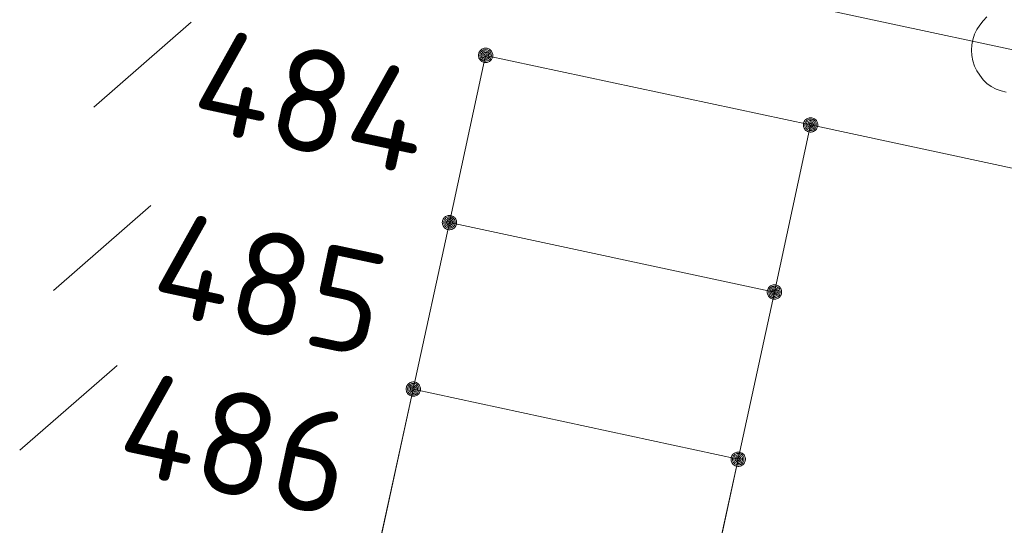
# Model space of a CAD drawing. Header units: metres. Extents: x 3425540 to 3446143, y 5432760 to 5444637.
# Tile 699 of 717: x 3445057 to 3445074, y 5435711 to 5435720. Entities that reach past the tile are written whole.
import ezdxf

# ---------------------------------------------------------------- set-up
doc = ezdxf.new("R2010")
doc.units = ezdxf.units.M
doc.layers.add('B_Bestand', color=9, linetype='Continuous', lineweight=18)
doc.layers.add('B_Flurgrenzen', color=9, linetype='Continuous', lineweight=18)
doc.styles.get("Standard").update_dxf_attribs({"font": 'isocpeur.ttf'})

msp = doc.modelspace()

# ---------------------------------------------------------------- linework, layer by layer
at = {"layer": 'B_Bestand'}
for points in [[(3445069.88, 5435714.929), (3445070.51, 5435717.839), (3445064.85, 5435719.049), (3445064.22, 5435716.139)], [(3445063.59, 5435713.239), (3445064.22, 5435716.139), (3445069.88, 5435714.929), (3445069.25, 5435712.019)], [(3445068.61, 5435709.099), (3445069.25, 5435712.019), (3445063.59, 5435713.239), (3445062.95, 5435710.319), (3445068.61, 5435709.099)]]:
    msp.add_lwpolyline(points, dxfattribs=at)
at = {"layer": 'B_Flurgrenzen'}
for p, q in [((3445061.1, 5435721.919), (3445074.06, 5435719.139)), ((3445058.026, 5435718.146), (3445059.723, 5435719.625)), ((3445064.22, 5435716.139), (3445064.85, 5435719.049)), ((3445064.85, 5435719.049), (3445070.51, 5435717.839)), ((3445069.88, 5435714.929), (3445070.51, 5435717.839)), ((3445070.51, 5435717.839), (3445078.35, 5435716.159)), ((3445057.323, 5435714.956), (3445059.02, 5435716.434)), ((3445063.59, 5435713.239), (3445064.22, 5435716.139)), ((3445064.22, 5435716.139), (3445069.88, 5435714.929)), ((3445069.25, 5435712.019), (3445069.88, 5435714.929)), ((3445056.734, 5435712.174), (3445058.431, 5435713.652)), ((3445062.95, 5435710.319), (3445063.59, 5435713.239)), ((3445063.59, 5435713.239), (3445069.25, 5435712.019)), ((3445068.61, 5435709.099), (3445069.25, 5435712.019))]:
    msp.add_line(p, q, dxfattribs=at)
for points in [[(3445073.582, 5435719.718), (3445073.517, 5435719.653), (3445073.458, 5435719.576), (3445073.404, 5435719.499), (3445073.363, 5435719.417), (3445073.334, 5435719.322), (3445073.316, 5435719.233), (3445073.31, 5435719.139), (3445073.316, 5435719.045), (3445073.334, 5435718.956), (3445073.363, 5435718.861), (3445073.404, 5435718.779), (3445073.458, 5435718.702), (3445073.517, 5435718.625), (3445073.582, 5435718.56), (3445073.658, 5435718.507), (3445073.741, 5435718.46), (3445073.83, 5435718.43), (3445073.918, 5435718.407)], [(3445064.975, 5435719.049), (3445064.974, 5435719.065), (3445064.971, 5435719.08), (3445064.966, 5435719.095), (3445064.959, 5435719.109), (3445064.951, 5435719.123), (3445064.942, 5435719.135), (3445064.93, 5435719.145), (3445064.917, 5435719.154), (3445064.903, 5435719.162), (3445064.888, 5435719.168), (3445064.874, 5435719.172), (3445064.858, 5435719.174), (3445064.842, 5435719.174), (3445064.826, 5435719.172), (3445064.812, 5435719.168), (3445064.797, 5435719.162), (3445064.783, 5435719.154), (3445064.77, 5435719.145), (3445064.758, 5435719.135), (3445064.749, 5435719.123), (3445064.741, 5435719.109), (3445064.734, 5435719.095), (3445064.729, 5435719.08), (3445064.726, 5435719.065), (3445064.725, 5435719.049), (3445064.726, 5435719.033), (3445064.729, 5435719.018), (3445064.734, 5435719.003), (3445064.741, 5435718.989), (3445064.749, 5435718.975), (3445064.758, 5435718.963), (3445064.77, 5435718.953), (3445064.783, 5435718.944), (3445064.797, 5435718.936), (3445064.812, 5435718.93), (3445064.826, 5435718.926), (3445064.842, 5435718.924), (3445064.858, 5435718.924), (3445064.874, 5435718.926), (3445064.888, 5435718.93), (3445064.903, 5435718.936), (3445064.917, 5435718.944), (3445064.93, 5435718.953), (3445064.942, 5435718.963), (3445064.951, 5435718.975), (3445064.959, 5435718.989), (3445064.966, 5435719.003), (3445064.971, 5435719.018), (3445064.974, 5435719.033), (3445064.975, 5435719.049)], [(3445064.95, 5435719.049), (3445064.949, 5435719.063), (3445064.946, 5435719.077), (3445064.942, 5435719.089), (3445064.936, 5435719.102), (3445064.927, 5435719.114), (3445064.917, 5435719.124), (3445064.906, 5435719.133), (3445064.894, 5435719.14), (3445064.881, 5435719.144), (3445064.868, 5435719.147), (3445064.854, 5435719.149), (3445064.839, 5435719.148), (3445064.825, 5435719.146), (3445064.813, 5435719.143), (3445064.8, 5435719.136), (3445064.788, 5435719.128), (3445064.778, 5435719.119), (3445064.768, 5435719.108), (3445064.761, 5435719.096), (3445064.756, 5435719.083), (3445064.752, 5435719.07), (3445064.75, 5435719.056), (3445064.75, 5435719.042), (3445064.752, 5435719.028), (3445064.756, 5435719.015), (3445064.761, 5435719.002), (3445064.768, 5435718.99), (3445064.778, 5435718.979), (3445064.788, 5435718.97), (3445064.8, 5435718.962), (3445064.813, 5435718.955), (3445064.825, 5435718.952), (3445064.839, 5435718.95), (3445064.854, 5435718.949), (3445064.868, 5435718.951), (3445064.881, 5435718.954), (3445064.894, 5435718.958), (3445064.906, 5435718.965), (3445064.917, 5435718.974), (3445064.927, 5435718.984), (3445064.936, 5435718.996), (3445064.942, 5435719.009), (3445064.946, 5435719.021), (3445064.949, 5435719.035), (3445064.95, 5435719.049)], [(3445064.926, 5435719.049), (3445064.925, 5435719.061), (3445064.922, 5435719.073), (3445064.917, 5435719.084), (3445064.911, 5435719.094), (3445064.902, 5435719.104), (3445064.893, 5435719.111), (3445064.882, 5435719.118), (3445064.871, 5435719.122), (3445064.859, 5435719.124), (3445064.847, 5435719.125), (3445064.835, 5435719.123), (3445064.823, 5435719.12), (3445064.813, 5435719.115), (3445064.802, 5435719.108), (3445064.793, 5435719.099), (3445064.786, 5435719.089), (3445064.78, 5435719.079), (3445064.776, 5435719.067), (3445064.774, 5435719.055), (3445064.774, 5435719.043), (3445064.776, 5435719.031), (3445064.78, 5435719.019), (3445064.786, 5435719.009), (3445064.793, 5435718.999), (3445064.802, 5435718.99), (3445064.812, 5435718.983), (3445064.823, 5435718.978), (3445064.835, 5435718.975), (3445064.847, 5435718.973), (3445064.859, 5435718.974), (3445064.871, 5435718.976), (3445064.882, 5435718.98), (3445064.893, 5435718.987), (3445064.902, 5435718.994), (3445064.911, 5435719.004), (3445064.917, 5435719.014), (3445064.922, 5435719.025), (3445064.925, 5435719.037), (3445064.926, 5435719.049)], [(3445064.901, 5435719.049), (3445064.9, 5435719.059), (3445064.897, 5435719.069), (3445064.892, 5435719.078), (3445064.886, 5435719.085), (3445064.879, 5435719.091), (3445064.87, 5435719.096), (3445064.86, 5435719.099), (3445064.85, 5435719.1), (3445064.84, 5435719.099), (3445064.83, 5435719.096), (3445064.821, 5435719.091), (3445064.814, 5435719.085), (3445064.808, 5435719.078), (3445064.803, 5435719.069), (3445064.8, 5435719.059), (3445064.799, 5435719.049), (3445064.8, 5435719.039), (3445064.803, 5435719.029), (3445064.808, 5435719.02), (3445064.814, 5435719.013), (3445064.821, 5435719.007), (3445064.83, 5435719.002), (3445064.84, 5435718.999), (3445064.85, 5435718.998), (3445064.86, 5435718.999), (3445064.87, 5435719.002), (3445064.879, 5435719.007), (3445064.886, 5435719.013), (3445064.892, 5435719.02), (3445064.897, 5435719.029), (3445064.9, 5435719.039), (3445064.901, 5435719.049)], [(3445064.877, 5435719.049), (3445064.876, 5435719.056), (3445064.873, 5435719.063), (3445064.868, 5435719.069), (3445064.862, 5435719.073), (3445064.855, 5435719.075), (3445064.848, 5435719.076), (3445064.841, 5435719.074), (3445064.834, 5435719.071), (3445064.829, 5435719.066), (3445064.825, 5435719.06), (3445064.823, 5435719.053), (3445064.823, 5435719.045), (3445064.825, 5435719.038), (3445064.829, 5435719.032), (3445064.834, 5435719.027), (3445064.841, 5435719.024), (3445064.848, 5435719.022), (3445064.855, 5435719.023), (3445064.862, 5435719.025), (3445064.868, 5435719.029), (3445064.873, 5435719.035), (3445064.876, 5435719.042), (3445064.877, 5435719.049)], [(3445070.635, 5435717.839), (3445070.634, 5435717.855), (3445070.631, 5435717.87), (3445070.626, 5435717.885), (3445070.619, 5435717.899), (3445070.611, 5435717.913), (3445070.602, 5435717.925), (3445070.59, 5435717.935), (3445070.577, 5435717.944), (3445070.563, 5435717.952), (3445070.548, 5435717.958), (3445070.534, 5435717.962), (3445070.518, 5435717.964), (3445070.502, 5435717.964), (3445070.486, 5435717.962), (3445070.472, 5435717.958), (3445070.457, 5435717.952), (3445070.443, 5435717.944), (3445070.43, 5435717.935), (3445070.418, 5435717.925), (3445070.409, 5435717.913), (3445070.401, 5435717.899), (3445070.394, 5435717.885), (3445070.389, 5435717.87), (3445070.386, 5435717.855), (3445070.385, 5435717.839), (3445070.386, 5435717.823), (3445070.389, 5435717.808), (3445070.394, 5435717.793), (3445070.401, 5435717.779), (3445070.409, 5435717.765), (3445070.418, 5435717.753), (3445070.43, 5435717.743), (3445070.443, 5435717.734), (3445070.457, 5435717.726), (3445070.472, 5435717.72), (3445070.486, 5435717.716), (3445070.502, 5435717.714), (3445070.518, 5435717.714), (3445070.534, 5435717.716), (3445070.548, 5435717.72), (3445070.563, 5435717.726), (3445070.577, 5435717.734), (3445070.59, 5435717.743), (3445070.602, 5435717.753), (3445070.611, 5435717.765), (3445070.619, 5435717.779), (3445070.626, 5435717.793), (3445070.631, 5435717.808), (3445070.634, 5435717.823), (3445070.635, 5435717.839)], [(3445070.61, 5435717.839), (3445070.609, 5435717.853), (3445070.606, 5435717.867), (3445070.602, 5435717.879), (3445070.596, 5435717.892), (3445070.587, 5435717.904), (3445070.577, 5435717.914), (3445070.566, 5435717.923), (3445070.554, 5435717.93), (3445070.541, 5435717.934), (3445070.528, 5435717.937), (3445070.514, 5435717.939), (3445070.499, 5435717.938), (3445070.485, 5435717.936), (3445070.473, 5435717.933), (3445070.46, 5435717.926), (3445070.448, 5435717.918), (3445070.438, 5435717.909), (3445070.428, 5435717.898), (3445070.421, 5435717.886), (3445070.416, 5435717.873), (3445070.412, 5435717.86), (3445070.41, 5435717.846), (3445070.41, 5435717.832), (3445070.412, 5435717.818), (3445070.416, 5435717.805), (3445070.421, 5435717.792), (3445070.428, 5435717.78), (3445070.438, 5435717.769), (3445070.448, 5435717.76), (3445070.46, 5435717.752), (3445070.473, 5435717.745), (3445070.485, 5435717.742), (3445070.499, 5435717.74), (3445070.514, 5435717.739), (3445070.528, 5435717.741), (3445070.541, 5435717.744), (3445070.554, 5435717.748), (3445070.566, 5435717.755), (3445070.577, 5435717.764), (3445070.587, 5435717.774), (3445070.596, 5435717.786), (3445070.602, 5435717.799), (3445070.606, 5435717.811), (3445070.609, 5435717.825), (3445070.61, 5435717.839)], [(3445070.586, 5435717.839), (3445070.585, 5435717.851), (3445070.582, 5435717.863), (3445070.577, 5435717.874), (3445070.571, 5435717.884), (3445070.562, 5435717.894), (3445070.553, 5435717.901), (3445070.542, 5435717.908), (3445070.531, 5435717.912), (3445070.519, 5435717.914), (3445070.507, 5435717.915), (3445070.495, 5435717.913), (3445070.483, 5435717.91), (3445070.473, 5435717.905), (3445070.462, 5435717.898), (3445070.453, 5435717.889), (3445070.446, 5435717.879), (3445070.44, 5435717.869), (3445070.436, 5435717.857), (3445070.434, 5435717.845), (3445070.434, 5435717.833), (3445070.436, 5435717.821), (3445070.44, 5435717.809), (3445070.446, 5435717.799), (3445070.453, 5435717.789), (3445070.462, 5435717.78), (3445070.472, 5435717.773), (3445070.483, 5435717.768), (3445070.495, 5435717.765), (3445070.507, 5435717.763), (3445070.519, 5435717.764), (3445070.531, 5435717.766), (3445070.542, 5435717.77), (3445070.553, 5435717.777), (3445070.562, 5435717.784), (3445070.571, 5435717.794), (3445070.577, 5435717.804), (3445070.582, 5435717.815), (3445070.585, 5435717.827), (3445070.586, 5435717.839)], [(3445070.561, 5435717.839), (3445070.56, 5435717.849), (3445070.557, 5435717.859), (3445070.552, 5435717.868), (3445070.546, 5435717.875), (3445070.539, 5435717.881), (3445070.53, 5435717.886), (3445070.52, 5435717.889), (3445070.51, 5435717.89), (3445070.5, 5435717.889), (3445070.49, 5435717.886), (3445070.481, 5435717.881), (3445070.474, 5435717.875), (3445070.468, 5435717.868), (3445070.463, 5435717.859), (3445070.46, 5435717.849), (3445070.459, 5435717.839), (3445070.46, 5435717.829), (3445070.463, 5435717.819), (3445070.468, 5435717.81), (3445070.474, 5435717.803), (3445070.481, 5435717.797), (3445070.49, 5435717.792), (3445070.5, 5435717.789), (3445070.51, 5435717.788), (3445070.52, 5435717.789), (3445070.53, 5435717.792), (3445070.539, 5435717.797), (3445070.546, 5435717.803), (3445070.552, 5435717.81), (3445070.557, 5435717.819), (3445070.56, 5435717.829), (3445070.561, 5435717.839)], [(3445070.537, 5435717.839), (3445070.536, 5435717.846), (3445070.533, 5435717.853), (3445070.528, 5435717.859), (3445070.522, 5435717.863), (3445070.515, 5435717.865), (3445070.508, 5435717.866), (3445070.501, 5435717.864), (3445070.494, 5435717.861), (3445070.489, 5435717.856), (3445070.485, 5435717.85), (3445070.483, 5435717.843), (3445070.483, 5435717.835), (3445070.485, 5435717.828), (3445070.489, 5435717.822), (3445070.494, 5435717.817), (3445070.501, 5435717.814), (3445070.508, 5435717.812), (3445070.515, 5435717.813), (3445070.522, 5435717.815), (3445070.528, 5435717.819), (3445070.533, 5435717.825), (3445070.536, 5435717.832), (3445070.537, 5435717.839)], [(3445064.345, 5435716.139), (3445064.344, 5435716.155), (3445064.341, 5435716.17), (3445064.336, 5435716.185), (3445064.329, 5435716.199), (3445064.321, 5435716.213), (3445064.312, 5435716.225), (3445064.3, 5435716.235), (3445064.287, 5435716.244), (3445064.273, 5435716.252), (3445064.258, 5435716.258), (3445064.244, 5435716.262), (3445064.228, 5435716.264), (3445064.212, 5435716.264), (3445064.196, 5435716.262), (3445064.182, 5435716.258), (3445064.167, 5435716.252), (3445064.153, 5435716.244), (3445064.14, 5435716.235), (3445064.128, 5435716.225), (3445064.119, 5435716.213), (3445064.111, 5435716.199), (3445064.104, 5435716.185), (3445064.099, 5435716.17), (3445064.096, 5435716.155), (3445064.095, 5435716.139), (3445064.096, 5435716.123), (3445064.099, 5435716.108), (3445064.104, 5435716.093), (3445064.111, 5435716.079), (3445064.119, 5435716.065), (3445064.128, 5435716.053), (3445064.14, 5435716.043), (3445064.153, 5435716.034), (3445064.167, 5435716.026), (3445064.182, 5435716.02), (3445064.196, 5435716.016), (3445064.212, 5435716.014), (3445064.228, 5435716.014), (3445064.244, 5435716.016), (3445064.258, 5435716.02), (3445064.273, 5435716.026), (3445064.287, 5435716.034), (3445064.3, 5435716.043), (3445064.312, 5435716.053), (3445064.321, 5435716.065), (3445064.329, 5435716.079), (3445064.336, 5435716.093), (3445064.341, 5435716.108), (3445064.344, 5435716.123), (3445064.345, 5435716.139)], [(3445064.32, 5435716.139), (3445064.319, 5435716.153), (3445064.316, 5435716.167), (3445064.312, 5435716.179), (3445064.306, 5435716.192), (3445064.297, 5435716.204), (3445064.287, 5435716.214), (3445064.276, 5435716.223), (3445064.264, 5435716.23), (3445064.251, 5435716.234), (3445064.238, 5435716.237), (3445064.224, 5435716.239), (3445064.209, 5435716.238), (3445064.195, 5435716.236), (3445064.183, 5435716.233), (3445064.17, 5435716.226), (3445064.158, 5435716.218), (3445064.148, 5435716.209), (3445064.138, 5435716.198), (3445064.131, 5435716.186), (3445064.126, 5435716.173), (3445064.122, 5435716.16), (3445064.12, 5435716.146), (3445064.12, 5435716.132), (3445064.122, 5435716.118), (3445064.126, 5435716.105), (3445064.131, 5435716.092), (3445064.138, 5435716.08), (3445064.148, 5435716.069), (3445064.158, 5435716.06), (3445064.17, 5435716.052), (3445064.183, 5435716.045), (3445064.195, 5435716.042), (3445064.209, 5435716.04), (3445064.224, 5435716.039), (3445064.238, 5435716.041), (3445064.251, 5435716.044), (3445064.264, 5435716.048), (3445064.276, 5435716.055), (3445064.287, 5435716.064), (3445064.297, 5435716.074), (3445064.306, 5435716.086), (3445064.312, 5435716.099), (3445064.316, 5435716.111), (3445064.319, 5435716.125), (3445064.32, 5435716.139)], [(3445064.296, 5435716.139), (3445064.295, 5435716.151), (3445064.292, 5435716.163), (3445064.287, 5435716.174), (3445064.281, 5435716.184), (3445064.272, 5435716.194), (3445064.263, 5435716.201), (3445064.252, 5435716.208), (3445064.241, 5435716.212), (3445064.229, 5435716.214), (3445064.217, 5435716.215), (3445064.205, 5435716.213), (3445064.193, 5435716.21), (3445064.183, 5435716.205), (3445064.172, 5435716.198), (3445064.163, 5435716.189), (3445064.156, 5435716.179), (3445064.15, 5435716.169), (3445064.146, 5435716.157), (3445064.144, 5435716.145), (3445064.144, 5435716.133), (3445064.146, 5435716.121), (3445064.15, 5435716.109), (3445064.156, 5435716.099), (3445064.163, 5435716.089), (3445064.172, 5435716.08), (3445064.182, 5435716.073), (3445064.193, 5435716.068), (3445064.205, 5435716.065), (3445064.217, 5435716.063), (3445064.229, 5435716.064), (3445064.241, 5435716.066), (3445064.252, 5435716.07), (3445064.263, 5435716.077), (3445064.272, 5435716.084), (3445064.281, 5435716.094), (3445064.287, 5435716.104), (3445064.292, 5435716.115), (3445064.295, 5435716.127), (3445064.296, 5435716.139)], [(3445064.271, 5435716.139), (3445064.27, 5435716.149), (3445064.267, 5435716.159), (3445064.262, 5435716.168), (3445064.256, 5435716.175), (3445064.249, 5435716.181), (3445064.24, 5435716.186), (3445064.23, 5435716.189), (3445064.22, 5435716.19), (3445064.21, 5435716.189), (3445064.2, 5435716.186), (3445064.191, 5435716.181), (3445064.184, 5435716.175), (3445064.178, 5435716.168), (3445064.173, 5435716.159), (3445064.17, 5435716.149), (3445064.169, 5435716.139), (3445064.17, 5435716.129), (3445064.173, 5435716.119), (3445064.178, 5435716.11), (3445064.184, 5435716.103), (3445064.191, 5435716.097), (3445064.2, 5435716.092), (3445064.21, 5435716.089), (3445064.22, 5435716.088), (3445064.23, 5435716.089), (3445064.24, 5435716.092), (3445064.249, 5435716.097), (3445064.256, 5435716.103), (3445064.262, 5435716.11), (3445064.267, 5435716.119), (3445064.27, 5435716.129), (3445064.271, 5435716.139)], [(3445064.247, 5435716.139), (3445064.246, 5435716.146), (3445064.243, 5435716.153), (3445064.238, 5435716.159), (3445064.232, 5435716.163), (3445064.225, 5435716.165), (3445064.218, 5435716.166), (3445064.211, 5435716.164), (3445064.204, 5435716.161), (3445064.199, 5435716.156), (3445064.195, 5435716.15), (3445064.193, 5435716.143), (3445064.193, 5435716.135), (3445064.195, 5435716.128), (3445064.199, 5435716.122), (3445064.204, 5435716.117), (3445064.211, 5435716.114), (3445064.218, 5435716.112), (3445064.225, 5435716.113), (3445064.232, 5435716.115), (3445064.238, 5435716.119), (3445064.243, 5435716.125), (3445064.246, 5435716.132), (3445064.247, 5435716.139)], [(3445070.005, 5435714.929), (3445070.004, 5435714.945), (3445070.001, 5435714.96), (3445069.996, 5435714.975), (3445069.989, 5435714.989), (3445069.981, 5435715.003), (3445069.972, 5435715.015), (3445069.96, 5435715.025), (3445069.947, 5435715.034), (3445069.933, 5435715.042), (3445069.918, 5435715.048), (3445069.904, 5435715.052), (3445069.888, 5435715.054), (3445069.872, 5435715.054), (3445069.856, 5435715.052), (3445069.842, 5435715.048), (3445069.827, 5435715.042), (3445069.813, 5435715.034), (3445069.8, 5435715.025), (3445069.788, 5435715.015), (3445069.779, 5435715.003), (3445069.771, 5435714.989), (3445069.764, 5435714.975), (3445069.759, 5435714.96), (3445069.756, 5435714.945), (3445069.755, 5435714.929), (3445069.756, 5435714.913), (3445069.759, 5435714.898), (3445069.764, 5435714.883), (3445069.771, 5435714.869), (3445069.779, 5435714.855), (3445069.788, 5435714.843), (3445069.8, 5435714.833), (3445069.813, 5435714.824), (3445069.827, 5435714.816), (3445069.842, 5435714.81), (3445069.856, 5435714.806), (3445069.872, 5435714.804), (3445069.888, 5435714.804), (3445069.904, 5435714.806), (3445069.918, 5435714.81), (3445069.933, 5435714.816), (3445069.947, 5435714.824), (3445069.96, 5435714.833), (3445069.972, 5435714.843), (3445069.981, 5435714.855), (3445069.989, 5435714.869), (3445069.996, 5435714.883), (3445070.001, 5435714.898), (3445070.004, 5435714.913), (3445070.005, 5435714.929)], [(3445069.98, 5435714.929), (3445069.979, 5435714.943), (3445069.976, 5435714.957), (3445069.972, 5435714.969), (3445069.966, 5435714.982), (3445069.957, 5435714.994), (3445069.947, 5435715.004), (3445069.936, 5435715.013), (3445069.924, 5435715.02), (3445069.911, 5435715.024), (3445069.898, 5435715.027), (3445069.884, 5435715.029), (3445069.869, 5435715.028), (3445069.855, 5435715.026), (3445069.843, 5435715.023), (3445069.83, 5435715.016), (3445069.818, 5435715.008), (3445069.808, 5435714.999), (3445069.798, 5435714.988), (3445069.791, 5435714.976), (3445069.786, 5435714.963), (3445069.782, 5435714.95), (3445069.78, 5435714.936), (3445069.78, 5435714.922), (3445069.782, 5435714.908), (3445069.786, 5435714.895), (3445069.791, 5435714.882), (3445069.798, 5435714.87), (3445069.808, 5435714.859), (3445069.818, 5435714.85), (3445069.83, 5435714.842), (3445069.843, 5435714.835), (3445069.855, 5435714.832), (3445069.869, 5435714.83), (3445069.884, 5435714.829), (3445069.898, 5435714.831), (3445069.911, 5435714.834), (3445069.924, 5435714.838), (3445069.936, 5435714.845), (3445069.947, 5435714.854), (3445069.957, 5435714.864), (3445069.966, 5435714.876), (3445069.972, 5435714.889), (3445069.976, 5435714.901), (3445069.979, 5435714.915), (3445069.98, 5435714.929)], [(3445069.956, 5435714.929), (3445069.955, 5435714.941), (3445069.952, 5435714.953), (3445069.947, 5435714.964), (3445069.941, 5435714.974), (3445069.932, 5435714.984), (3445069.923, 5435714.991), (3445069.912, 5435714.998), (3445069.901, 5435715.002), (3445069.889, 5435715.004), (3445069.877, 5435715.005), (3445069.865, 5435715.003), (3445069.853, 5435715), (3445069.843, 5435714.995), (3445069.832, 5435714.988), (3445069.823, 5435714.979), (3445069.816, 5435714.969), (3445069.81, 5435714.959), (3445069.806, 5435714.947), (3445069.804, 5435714.935), (3445069.804, 5435714.923), (3445069.806, 5435714.911), (3445069.81, 5435714.899), (3445069.816, 5435714.889), (3445069.823, 5435714.879), (3445069.832, 5435714.87), (3445069.842, 5435714.863), (3445069.853, 5435714.858), (3445069.865, 5435714.855), (3445069.877, 5435714.853), (3445069.889, 5435714.854), (3445069.901, 5435714.856), (3445069.912, 5435714.86), (3445069.923, 5435714.867), (3445069.932, 5435714.874), (3445069.941, 5435714.884), (3445069.947, 5435714.894), (3445069.952, 5435714.905), (3445069.955, 5435714.917), (3445069.956, 5435714.929)], [(3445069.931, 5435714.929), (3445069.93, 5435714.939), (3445069.927, 5435714.949), (3445069.922, 5435714.958), (3445069.916, 5435714.965), (3445069.909, 5435714.971), (3445069.9, 5435714.976), (3445069.89, 5435714.979), (3445069.88, 5435714.98), (3445069.87, 5435714.979), (3445069.86, 5435714.976), (3445069.851, 5435714.971), (3445069.844, 5435714.965), (3445069.838, 5435714.958), (3445069.833, 5435714.949), (3445069.83, 5435714.939), (3445069.829, 5435714.929), (3445069.83, 5435714.919), (3445069.833, 5435714.909), (3445069.838, 5435714.9), (3445069.844, 5435714.893), (3445069.851, 5435714.887), (3445069.86, 5435714.882), (3445069.87, 5435714.879), (3445069.88, 5435714.878), (3445069.89, 5435714.879), (3445069.9, 5435714.882), (3445069.909, 5435714.887), (3445069.916, 5435714.893), (3445069.922, 5435714.9), (3445069.927, 5435714.909), (3445069.93, 5435714.919), (3445069.931, 5435714.929)], [(3445069.907, 5435714.929), (3445069.906, 5435714.936), (3445069.903, 5435714.943), (3445069.898, 5435714.949), (3445069.892, 5435714.953), (3445069.885, 5435714.955), (3445069.878, 5435714.956), (3445069.871, 5435714.954), (3445069.864, 5435714.951), (3445069.859, 5435714.946), (3445069.855, 5435714.94), (3445069.853, 5435714.933), (3445069.853, 5435714.925), (3445069.855, 5435714.918), (3445069.859, 5435714.912), (3445069.864, 5435714.907), (3445069.871, 5435714.904), (3445069.878, 5435714.902), (3445069.885, 5435714.903), (3445069.892, 5435714.905), (3445069.898, 5435714.909), (3445069.903, 5435714.915), (3445069.906, 5435714.922), (3445069.907, 5435714.929)], [(3445063.715, 5435713.239), (3445063.714, 5435713.255), (3445063.711, 5435713.27), (3445063.706, 5435713.285), (3445063.699, 5435713.299), (3445063.691, 5435713.313), (3445063.682, 5435713.325), (3445063.67, 5435713.335), (3445063.657, 5435713.344), (3445063.643, 5435713.352), (3445063.628, 5435713.358), (3445063.614, 5435713.362), (3445063.598, 5435713.364), (3445063.582, 5435713.364), (3445063.566, 5435713.362), (3445063.552, 5435713.358), (3445063.537, 5435713.352), (3445063.523, 5435713.344), (3445063.51, 5435713.335), (3445063.498, 5435713.325), (3445063.489, 5435713.313), (3445063.481, 5435713.299), (3445063.474, 5435713.285), (3445063.469, 5435713.27), (3445063.466, 5435713.255), (3445063.465, 5435713.239), (3445063.466, 5435713.223), (3445063.469, 5435713.208), (3445063.474, 5435713.193), (3445063.481, 5435713.179), (3445063.489, 5435713.165), (3445063.498, 5435713.153), (3445063.51, 5435713.143), (3445063.523, 5435713.134), (3445063.537, 5435713.126), (3445063.552, 5435713.12), (3445063.566, 5435713.116), (3445063.582, 5435713.114), (3445063.598, 5435713.114), (3445063.614, 5435713.116), (3445063.628, 5435713.12), (3445063.643, 5435713.126), (3445063.657, 5435713.134), (3445063.67, 5435713.143), (3445063.682, 5435713.153), (3445063.691, 5435713.165), (3445063.699, 5435713.179), (3445063.706, 5435713.193), (3445063.711, 5435713.208), (3445063.714, 5435713.223), (3445063.715, 5435713.239)], [(3445063.69, 5435713.239), (3445063.689, 5435713.253), (3445063.686, 5435713.267), (3445063.682, 5435713.279), (3445063.676, 5435713.292), (3445063.667, 5435713.304), (3445063.657, 5435713.314), (3445063.646, 5435713.323), (3445063.634, 5435713.33), (3445063.621, 5435713.334), (3445063.608, 5435713.337), (3445063.594, 5435713.339), (3445063.579, 5435713.338), (3445063.565, 5435713.336), (3445063.553, 5435713.333), (3445063.54, 5435713.326), (3445063.528, 5435713.318), (3445063.518, 5435713.309), (3445063.508, 5435713.298), (3445063.501, 5435713.286), (3445063.496, 5435713.273), (3445063.492, 5435713.26), (3445063.49, 5435713.246), (3445063.49, 5435713.232), (3445063.492, 5435713.218), (3445063.496, 5435713.205), (3445063.501, 5435713.192), (3445063.508, 5435713.18), (3445063.518, 5435713.169), (3445063.528, 5435713.16), (3445063.54, 5435713.152), (3445063.553, 5435713.145), (3445063.565, 5435713.142), (3445063.579, 5435713.14), (3445063.594, 5435713.139), (3445063.608, 5435713.141), (3445063.621, 5435713.144), (3445063.634, 5435713.148), (3445063.646, 5435713.155), (3445063.657, 5435713.164), (3445063.667, 5435713.174), (3445063.676, 5435713.186), (3445063.682, 5435713.199), (3445063.686, 5435713.211), (3445063.689, 5435713.225), (3445063.69, 5435713.239)], [(3445063.666, 5435713.239), (3445063.665, 5435713.251), (3445063.662, 5435713.263), (3445063.657, 5435713.274), (3445063.651, 5435713.284), (3445063.642, 5435713.294), (3445063.633, 5435713.301), (3445063.622, 5435713.308), (3445063.611, 5435713.312), (3445063.599, 5435713.314), (3445063.587, 5435713.315), (3445063.575, 5435713.313), (3445063.563, 5435713.31), (3445063.553, 5435713.305), (3445063.542, 5435713.298), (3445063.533, 5435713.289), (3445063.526, 5435713.279), (3445063.52, 5435713.269), (3445063.516, 5435713.257), (3445063.514, 5435713.245), (3445063.514, 5435713.233), (3445063.516, 5435713.221), (3445063.52, 5435713.209), (3445063.526, 5435713.199), (3445063.533, 5435713.189), (3445063.542, 5435713.18), (3445063.552, 5435713.173), (3445063.563, 5435713.168), (3445063.575, 5435713.165), (3445063.587, 5435713.163), (3445063.599, 5435713.164), (3445063.611, 5435713.166), (3445063.622, 5435713.17), (3445063.633, 5435713.177), (3445063.642, 5435713.184), (3445063.651, 5435713.194), (3445063.657, 5435713.204), (3445063.662, 5435713.215), (3445063.665, 5435713.227), (3445063.666, 5435713.239)], [(3445063.641, 5435713.239), (3445063.64, 5435713.249), (3445063.637, 5435713.259), (3445063.632, 5435713.268), (3445063.626, 5435713.275), (3445063.619, 5435713.281), (3445063.61, 5435713.286), (3445063.6, 5435713.289), (3445063.59, 5435713.29), (3445063.58, 5435713.289), (3445063.57, 5435713.286), (3445063.561, 5435713.281), (3445063.554, 5435713.275), (3445063.548, 5435713.268), (3445063.543, 5435713.259), (3445063.54, 5435713.249), (3445063.539, 5435713.239), (3445063.54, 5435713.229), (3445063.543, 5435713.219), (3445063.548, 5435713.21), (3445063.554, 5435713.203), (3445063.561, 5435713.197), (3445063.57, 5435713.192), (3445063.58, 5435713.189), (3445063.59, 5435713.188), (3445063.6, 5435713.189), (3445063.61, 5435713.192), (3445063.619, 5435713.197), (3445063.626, 5435713.203), (3445063.632, 5435713.21), (3445063.637, 5435713.219), (3445063.64, 5435713.229), (3445063.641, 5435713.239)], [(3445063.617, 5435713.239), (3445063.616, 5435713.246), (3445063.613, 5435713.253), (3445063.608, 5435713.259), (3445063.602, 5435713.263), (3445063.595, 5435713.265), (3445063.588, 5435713.266), (3445063.581, 5435713.264), (3445063.574, 5435713.261), (3445063.569, 5435713.256), (3445063.565, 5435713.25), (3445063.563, 5435713.243), (3445063.563, 5435713.235), (3445063.565, 5435713.228), (3445063.569, 5435713.222), (3445063.574, 5435713.217), (3445063.581, 5435713.214), (3445063.588, 5435713.212), (3445063.595, 5435713.213), (3445063.602, 5435713.215), (3445063.608, 5435713.219), (3445063.613, 5435713.225), (3445063.616, 5435713.232), (3445063.617, 5435713.239)], [(3445069.375, 5435712.019), (3445069.374, 5435712.035), (3445069.371, 5435712.05), (3445069.366, 5435712.065), (3445069.359, 5435712.079), (3445069.351, 5435712.093), (3445069.342, 5435712.105), (3445069.33, 5435712.115), (3445069.317, 5435712.124), (3445069.303, 5435712.132), (3445069.288, 5435712.138), (3445069.274, 5435712.142), (3445069.258, 5435712.144), (3445069.242, 5435712.144), (3445069.226, 5435712.142), (3445069.212, 5435712.138), (3445069.197, 5435712.132), (3445069.183, 5435712.124), (3445069.17, 5435712.115), (3445069.158, 5435712.105), (3445069.149, 5435712.093), (3445069.141, 5435712.079), (3445069.134, 5435712.065), (3445069.129, 5435712.05), (3445069.126, 5435712.035), (3445069.125, 5435712.019), (3445069.126, 5435712.003), (3445069.129, 5435711.988), (3445069.134, 5435711.973), (3445069.141, 5435711.959), (3445069.149, 5435711.945), (3445069.158, 5435711.933), (3445069.17, 5435711.923), (3445069.183, 5435711.914), (3445069.197, 5435711.906), (3445069.212, 5435711.9), (3445069.226, 5435711.896), (3445069.242, 5435711.894), (3445069.258, 5435711.894), (3445069.274, 5435711.896), (3445069.288, 5435711.9), (3445069.303, 5435711.906), (3445069.317, 5435711.914), (3445069.33, 5435711.923), (3445069.342, 5435711.933), (3445069.351, 5435711.945), (3445069.359, 5435711.959), (3445069.366, 5435711.973), (3445069.371, 5435711.988), (3445069.374, 5435712.003), (3445069.375, 5435712.019)], [(3445069.35, 5435712.019), (3445069.349, 5435712.033), (3445069.346, 5435712.047), (3445069.342, 5435712.059), (3445069.336, 5435712.072), (3445069.327, 5435712.084), (3445069.317, 5435712.094), (3445069.306, 5435712.103), (3445069.294, 5435712.11), (3445069.281, 5435712.114), (3445069.268, 5435712.117), (3445069.254, 5435712.119), (3445069.239, 5435712.118), (3445069.225, 5435712.116), (3445069.213, 5435712.113), (3445069.2, 5435712.106), (3445069.188, 5435712.098), (3445069.178, 5435712.089), (3445069.168, 5435712.078), (3445069.161, 5435712.066), (3445069.156, 5435712.053), (3445069.152, 5435712.04), (3445069.15, 5435712.026), (3445069.15, 5435712.012), (3445069.152, 5435711.998), (3445069.156, 5435711.985), (3445069.161, 5435711.972), (3445069.168, 5435711.96), (3445069.178, 5435711.949), (3445069.188, 5435711.94), (3445069.2, 5435711.932), (3445069.213, 5435711.925), (3445069.225, 5435711.922), (3445069.239, 5435711.92), (3445069.254, 5435711.919), (3445069.268, 5435711.921), (3445069.281, 5435711.924), (3445069.294, 5435711.928), (3445069.306, 5435711.935), (3445069.317, 5435711.944), (3445069.327, 5435711.954), (3445069.336, 5435711.966), (3445069.342, 5435711.979), (3445069.346, 5435711.991), (3445069.349, 5435712.005), (3445069.35, 5435712.019)], [(3445069.326, 5435712.019), (3445069.325, 5435712.031), (3445069.322, 5435712.043), (3445069.317, 5435712.054), (3445069.311, 5435712.064), (3445069.302, 5435712.074), (3445069.293, 5435712.081), (3445069.282, 5435712.088), (3445069.271, 5435712.092), (3445069.259, 5435712.094), (3445069.247, 5435712.095), (3445069.235, 5435712.093), (3445069.223, 5435712.09), (3445069.213, 5435712.085), (3445069.202, 5435712.078), (3445069.193, 5435712.069), (3445069.186, 5435712.059), (3445069.18, 5435712.049), (3445069.176, 5435712.037), (3445069.174, 5435712.025), (3445069.174, 5435712.013), (3445069.176, 5435712.001), (3445069.18, 5435711.989), (3445069.186, 5435711.979), (3445069.193, 5435711.969), (3445069.202, 5435711.96), (3445069.212, 5435711.953), (3445069.223, 5435711.948), (3445069.235, 5435711.945), (3445069.247, 5435711.943), (3445069.259, 5435711.944), (3445069.271, 5435711.946), (3445069.282, 5435711.95), (3445069.293, 5435711.957), (3445069.302, 5435711.964), (3445069.311, 5435711.974), (3445069.317, 5435711.984), (3445069.322, 5435711.995), (3445069.325, 5435712.007), (3445069.326, 5435712.019)], [(3445069.301, 5435712.019), (3445069.3, 5435712.029), (3445069.297, 5435712.039), (3445069.292, 5435712.048), (3445069.286, 5435712.055), (3445069.279, 5435712.061), (3445069.27, 5435712.066), (3445069.26, 5435712.069), (3445069.25, 5435712.07), (3445069.24, 5435712.069), (3445069.23, 5435712.066), (3445069.221, 5435712.061), (3445069.214, 5435712.055), (3445069.208, 5435712.048), (3445069.203, 5435712.039), (3445069.2, 5435712.029), (3445069.199, 5435712.019), (3445069.2, 5435712.009), (3445069.203, 5435711.999), (3445069.208, 5435711.99), (3445069.214, 5435711.983), (3445069.221, 5435711.977), (3445069.23, 5435711.972), (3445069.24, 5435711.969), (3445069.25, 5435711.968), (3445069.26, 5435711.969), (3445069.27, 5435711.972), (3445069.279, 5435711.977), (3445069.286, 5435711.983), (3445069.292, 5435711.99), (3445069.297, 5435711.999), (3445069.3, 5435712.009), (3445069.301, 5435712.019)], [(3445069.277, 5435712.019), (3445069.276, 5435712.026), (3445069.273, 5435712.033), (3445069.268, 5435712.039), (3445069.262, 5435712.043), (3445069.255, 5435712.045), (3445069.248, 5435712.046), (3445069.241, 5435712.044), (3445069.234, 5435712.041), (3445069.229, 5435712.036), (3445069.225, 5435712.03), (3445069.223, 5435712.023), (3445069.223, 5435712.015), (3445069.225, 5435712.008), (3445069.229, 5435712.002), (3445069.234, 5435711.997), (3445069.241, 5435711.994), (3445069.248, 5435711.992), (3445069.255, 5435711.993), (3445069.262, 5435711.995), (3445069.268, 5435711.999), (3445069.273, 5435712.005), (3445069.276, 5435712.012), (3445069.277, 5435712.019)]]:
    msp.add_lwpolyline(points, dxfattribs=at)

# ---------------------------------------------------------------- texts
for s, p in [('484', (3445059.641, 5435717.802)), ('485', (3445058.938, 5435714.612)), ('486', (3445058.349, 5435711.83))]:
    msp.add_text(s, height=1.8, rotation=347.9329, dxfattribs=at).set_placement(p)

doc.saveas('drawing.dxf')
